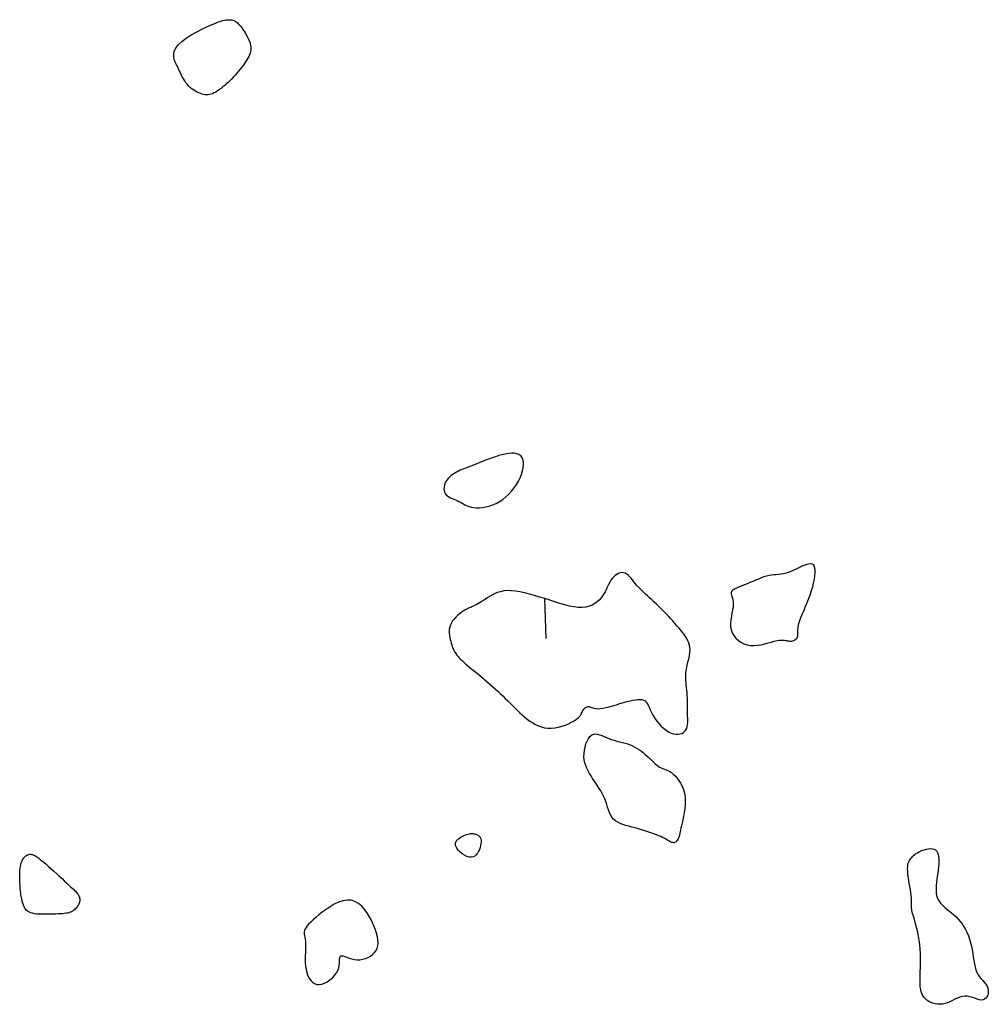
# Model space of a CAD drawing. Header units: millimetres. Extents: x 32690613 to 32693367, y 5343692 to 5344708.
# Tile 942 of 1009: x 32693067 to 32693091, y 5344626 to 5344650. Entities that reach past the tile are written whole.
import ezdxf

# ---------------------------------------------------------------- set-up
doc = ezdxf.new("R2010")
doc.units = ezdxf.units.MM
doc.header["$LTSCALE"] = 20
doc.layers.add('02-DGM_HL_490.50', color=52, linetype='Continuous')
doc.layers.add('02-DGM_HL_491.00', color=62, linetype='Continuous')

msp = doc.modelspace()

# ---------------------------------------------------------------- linework, layer by layer
at = {"layer": '02-DGM_HL_490.50', "elevation": 490.5, "flags": 128}
msp.add_lwpolyline([(32693071.679, 5344650.241), (32693071.783, 5344650.272), (32693071.87, 5344650.29), (32693071.943, 5344650.296), (32693072.005, 5344650.29), (32693072.058, 5344650.275), (32693072.104, 5344650.251), (32693072.145, 5344650.219), (32693072.184, 5344650.18), (32693072.223, 5344650.135), (32693072.261, 5344650.085), (32693072.298, 5344650.032), (32693072.333, 5344649.977), (32693072.365, 5344649.92), (32693072.395, 5344649.864), (32693072.42, 5344649.81), (32693072.441, 5344649.759), (32693072.458, 5344649.711), (32693072.469, 5344649.666), (32693072.476, 5344649.624), (32693072.478, 5344649.584), (32693072.475, 5344649.545), (32693072.469, 5344649.506), (32693072.458, 5344649.468), (32693072.443, 5344649.428), (32693072.425, 5344649.387), (32693072.403, 5344649.344), (32693072.377, 5344649.3), (32693072.349, 5344649.255), (32693072.318, 5344649.209), (32693072.285, 5344649.163), (32693072.25, 5344649.116), (32693072.213, 5344649.068), (32693072.175, 5344649.021), (32693072.135, 5344648.974), (32693072.094, 5344648.928), (32693072.052, 5344648.882), (32693072.009, 5344648.837), (32693071.966, 5344648.793), (32693071.921, 5344648.75), (32693071.877, 5344648.708), (32693071.832, 5344648.668), (32693071.787, 5344648.631), (32693071.743, 5344648.595), (32693071.698, 5344648.562), (32693071.655, 5344648.533), (32693071.612, 5344648.506), (32693071.571, 5344648.484), (32693071.531, 5344648.465), (32693071.492, 5344648.452), (32693071.455, 5344648.442), (32693071.419, 5344648.437), (32693071.383, 5344648.435), (32693071.347, 5344648.438), (32693071.31, 5344648.444), (32693071.272, 5344648.454), (32693071.234, 5344648.467), (32693071.193, 5344648.483), (32693071.151, 5344648.503), (32693071.108, 5344648.525), (32693071.066, 5344648.551), (32693071.024, 5344648.581), (32693070.983, 5344648.614), (32693070.944, 5344648.651), (32693070.907, 5344648.691), (32693070.873, 5344648.735), (32693070.842, 5344648.782), (32693070.812, 5344648.832), (32693070.783, 5344648.885), (32693070.755, 5344648.941), (32693070.727, 5344648.998), (32693070.698, 5344649.058), (32693070.668, 5344649.118), (32693070.637, 5344649.18), (32693070.608, 5344649.244), (32693070.584, 5344649.309), (32693070.57, 5344649.376), (32693070.569, 5344649.446), (32693070.585, 5344649.518), (32693070.621, 5344649.593), (32693070.682, 5344649.672), (32693070.77, 5344649.754), (32693070.879, 5344649.837), (32693071.005, 5344649.919), (32693071.142, 5344649.999), (32693071.284, 5344650.073), (32693071.424, 5344650.139), (32693071.558, 5344650.196)], close=True, dxfattribs=at)
at = {"layer": '02-DGM_HL_491.00', "elevation": 491, "flags": 128}
for points in [[(32693077.61, 5344639.13), (32693077.565, 5344639.106), (32693077.519, 5344639.079), (32693077.475, 5344639.05), (32693077.432, 5344639.019), (32693077.392, 5344638.985), (32693077.356, 5344638.949), (32693077.324, 5344638.91), (32693077.298, 5344638.87), (32693077.277, 5344638.827), (32693077.263, 5344638.784), (32693077.256, 5344638.74), (32693077.254, 5344638.696), (32693077.259, 5344638.654), (32693077.27, 5344638.614), (32693077.287, 5344638.578), (32693077.31, 5344638.545), (32693077.339, 5344638.517), (32693077.373, 5344638.493), (32693077.412, 5344638.472), (32693077.453, 5344638.454), (32693077.495, 5344638.436), (32693077.539, 5344638.419), (32693077.583, 5344638.402), (32693077.625, 5344638.382), (32693077.666, 5344638.361), (32693077.705, 5344638.338), (32693077.745, 5344638.315), (32693077.786, 5344638.292), (32693077.83, 5344638.271), (32693077.878, 5344638.253), (32693077.931, 5344638.238), (32693077.99, 5344638.227), (32693078.056, 5344638.222), (32693078.129, 5344638.223), (32693078.207, 5344638.23), (32693078.288, 5344638.244), (32693078.372, 5344638.265), (32693078.458, 5344638.294), (32693078.543, 5344638.331), (32693078.626, 5344638.377), (32693078.707, 5344638.431), (32693078.785, 5344638.494), (32693078.858, 5344638.563), (32693078.927, 5344638.637), (32693078.99, 5344638.716), (32693079.047, 5344638.798), (32693079.097, 5344638.882), (32693079.14, 5344638.967), (32693079.174, 5344639.051), (32693079.199, 5344639.134), (32693079.216, 5344639.214), (32693079.223, 5344639.289), (32693079.221, 5344639.357), (32693079.208, 5344639.418), (32693079.185, 5344639.471), (32693079.152, 5344639.512), (32693079.108, 5344639.543), (32693079.054, 5344639.562), (32693078.992, 5344639.572), (32693078.923, 5344639.573), (32693078.849, 5344639.566), (32693078.77, 5344639.554), (32693078.689, 5344639.536), (32693078.607, 5344639.513), (32693078.525, 5344639.488), (32693078.443, 5344639.46), (32693078.363, 5344639.43), (32693078.285, 5344639.4), (32693078.209, 5344639.37), (32693078.137, 5344639.34), (32693078.068, 5344639.312), (32693078.004, 5344639.287), (32693077.945, 5344639.264), (32693077.89, 5344639.243), (32693077.839, 5344639.224), (32693077.79, 5344639.206), (32693077.744, 5344639.189), (32693077.699, 5344639.17), (32693077.655, 5344639.151)], [(32693085.8, 5344634.927), (32693085.828, 5344634.926), (32693085.857, 5344634.929), (32693085.884, 5344634.935), (32693085.911, 5344634.945), (32693085.935, 5344634.957), (32693085.956, 5344634.971), (32693085.974, 5344634.989), (32693085.988, 5344635.009), (32693085.998, 5344635.032), (32693086.003, 5344635.056), (32693086.006, 5344635.083), (32693086.007, 5344635.112), (32693086.007, 5344635.143), (32693086.006, 5344635.176), (32693086.007, 5344635.21), (32693086.01, 5344635.246), (32693086.015, 5344635.284), (32693086.023, 5344635.323), (32693086.034, 5344635.365), (32693086.047, 5344635.409), (32693086.064, 5344635.457), (32693086.083, 5344635.509), (32693086.106, 5344635.565), (32693086.131, 5344635.626), (32693086.159, 5344635.692), (32693086.189, 5344635.764), (32693086.221, 5344635.839), (32693086.253, 5344635.919), (32693086.285, 5344636.002), (32693086.316, 5344636.089), (32693086.346, 5344636.178), (32693086.373, 5344636.27), (32693086.397, 5344636.363), (32693086.416, 5344636.455), (32693086.429, 5344636.544), (32693086.435, 5344636.626), (32693086.433, 5344636.699), (32693086.421, 5344636.759), (32693086.398, 5344636.804), (32693086.362, 5344636.832), (32693086.313, 5344636.84), (32693086.253, 5344636.831), (32693086.184, 5344636.808), (32693086.108, 5344636.776), (32693086.029, 5344636.739), (32693085.948, 5344636.7), (32693085.868, 5344636.662), (32693085.792, 5344636.63), (32693085.72, 5344636.606), (32693085.654, 5344636.59), (32693085.591, 5344636.58), (32693085.531, 5344636.573), (32693085.472, 5344636.569), (32693085.414, 5344636.564), (32693085.355, 5344636.557), (32693085.294, 5344636.547), (32693085.231, 5344636.532), (32693085.165, 5344636.512), (32693085.098, 5344636.488), (32693085.029, 5344636.461), (32693084.959, 5344636.433), (32693084.89, 5344636.404), (32693084.82, 5344636.374), (32693084.752, 5344636.346), (32693084.685, 5344636.319), (32693084.621, 5344636.294), (32693084.561, 5344636.27), (32693084.507, 5344636.246), (32693084.459, 5344636.223), (32693084.419, 5344636.199), (32693084.388, 5344636.176), (32693084.368, 5344636.151), (32693084.358, 5344636.125), (32693084.358, 5344636.097), (32693084.365, 5344636.066), (32693084.376, 5344636.031), (32693084.388, 5344635.992), (32693084.4, 5344635.947), (32693084.408, 5344635.896), (32693084.41, 5344635.837), (32693084.404, 5344635.771), (32693084.392, 5344635.698), (32693084.377, 5344635.619), (32693084.362, 5344635.538), (32693084.35, 5344635.455), (32693084.343, 5344635.371), (32693084.344, 5344635.289), (32693084.357, 5344635.209), (32693084.382, 5344635.134), (32693084.42, 5344635.065), (32693084.469, 5344635.002), (32693084.527, 5344634.946), (32693084.594, 5344634.899), (32693084.669, 5344634.862), (32693084.749, 5344634.835), (32693084.833, 5344634.819), (32693084.92, 5344634.816), (32693085.009, 5344634.823), (32693085.098, 5344634.838), (32693085.186, 5344634.858), (32693085.27, 5344634.88), (32693085.35, 5344634.903), (32693085.424, 5344634.924), (32693085.491, 5344634.94), (32693085.548, 5344634.949), (32693085.598, 5344634.953), (32693085.641, 5344634.952), (32693085.679, 5344634.948), (32693085.713, 5344634.942), (32693085.743, 5344634.936), (32693085.772, 5344634.93)], [(32693082.435, 5344633.07), (32693082.476, 5344633.007), (32693082.522, 5344632.944), (32693082.574, 5344632.883), (32693082.629, 5344632.825), (32693082.687, 5344632.771), (32693082.747, 5344632.723), (32693082.808, 5344632.683), (32693082.869, 5344632.653), (32693082.928, 5344632.633), (32693082.985, 5344632.622), (32693083.039, 5344632.622), (32693083.09, 5344632.63), (32693083.136, 5344632.645), (32693083.176, 5344632.668), (32693083.211, 5344632.696), (32693083.238, 5344632.731), (32693083.258, 5344632.77), (32693083.271, 5344632.813), (32693083.279, 5344632.86), (32693083.282, 5344632.911), (32693083.283, 5344632.964), (32693083.281, 5344633.021), (32693083.278, 5344633.08), (32693083.276, 5344633.141), (32693083.275, 5344633.203), (32693083.274, 5344633.267), (32693083.275, 5344633.332), (32693083.275, 5344633.397), (32693083.275, 5344633.462), (32693083.275, 5344633.527), (32693083.272, 5344633.591), (32693083.268, 5344633.654), (32693083.262, 5344633.716), (32693083.255, 5344633.777), (32693083.247, 5344633.837), (32693083.24, 5344633.898), (32693083.234, 5344633.959), (32693083.232, 5344634.021), (32693083.232, 5344634.085), (32693083.238, 5344634.152), (32693083.248, 5344634.221), (32693083.263, 5344634.292), (32693083.28, 5344634.364), (32693083.297, 5344634.437), (32693083.314, 5344634.508), (32693083.327, 5344634.579), (32693083.337, 5344634.647), (32693083.341, 5344634.711), (32693083.337, 5344634.772), (32693083.327, 5344634.829), (32693083.31, 5344634.883), (32693083.288, 5344634.936), (32693083.26, 5344634.987), (32693083.228, 5344635.038), (32693083.192, 5344635.089), (32693083.152, 5344635.142), (32693083.109, 5344635.196), (32693083.064, 5344635.251), (32693083.016, 5344635.308), (32693082.966, 5344635.366), (32693082.914, 5344635.425), (32693082.86, 5344635.485), (32693082.804, 5344635.545), (32693082.746, 5344635.605), (32693082.687, 5344635.665), (32693082.626, 5344635.725), (32693082.566, 5344635.784), (32693082.506, 5344635.841), (32693082.448, 5344635.896), (32693082.391, 5344635.949), (32693082.337, 5344635.999), (32693082.287, 5344636.046), (32693082.24, 5344636.089), (32693082.197, 5344636.129), (32693082.157, 5344636.168), (32693082.119, 5344636.204), (32693082.083, 5344636.241), (32693082.049, 5344636.277), (32693082.016, 5344636.314), (32693081.983, 5344636.354), (32693081.95, 5344636.395), (32693081.917, 5344636.438), (32693081.883, 5344636.479), (32693081.848, 5344636.518), (32693081.813, 5344636.554), (32693081.776, 5344636.583), (32693081.737, 5344636.605), (32693081.697, 5344636.618), (32693081.655, 5344636.62), (32693081.613, 5344636.613), (32693081.569, 5344636.598), (32693081.527, 5344636.575), (32693081.486, 5344636.545), (32693081.447, 5344636.511), (32693081.411, 5344636.472), (32693081.379, 5344636.43), (32693081.352, 5344636.386), (32693081.328, 5344636.341), (32693081.306, 5344636.294), (32693081.284, 5344636.246), (32693081.262, 5344636.197), (32693081.238, 5344636.146), (32693081.21, 5344636.096), (32693081.178, 5344636.044), (32693081.139, 5344635.993), (32693081.094, 5344635.943), (32693081.042, 5344635.896), (32693080.983, 5344635.853), (32693080.917, 5344635.816), (32693080.843, 5344635.787), (32693080.761, 5344635.767), (32693080.672, 5344635.758), (32693080.574, 5344635.76), (32693080.469, 5344635.772), (32693080.358, 5344635.794), (32693080.242, 5344635.823), (32693080.121, 5344635.857), (32693079.998, 5344635.896), (32693079.872, 5344635.936), (32693079.746, 5344635.977), (32693079.619, 5344636.017), (32693079.494, 5344636.055), (32693079.37, 5344636.09), (32693079.25, 5344636.12), (32693079.134, 5344636.145), (32693079.023, 5344636.163), (32693078.918, 5344636.173), (32693078.821, 5344636.175), (32693078.731, 5344636.166), (32693078.649, 5344636.149), (32693078.573, 5344636.125), (32693078.504, 5344636.096), (32693078.44, 5344636.063), (32693078.381, 5344636.028), (32693078.325, 5344635.993), (32693078.273, 5344635.959), (32693078.224, 5344635.927), (32693078.177, 5344635.897), (32693078.132, 5344635.871), (32693078.09, 5344635.846), (32693078.05, 5344635.825), (32693078.013, 5344635.805), (32693077.979, 5344635.788), (32693077.947, 5344635.773), (32693077.917, 5344635.761), (32693077.889, 5344635.749), (32693077.862, 5344635.738), (32693077.835, 5344635.726), (32693077.807, 5344635.713), (32693077.778, 5344635.697), (32693077.746, 5344635.678), (32693077.711, 5344635.655), (32693077.672, 5344635.627), (32693077.63, 5344635.594), (32693077.587, 5344635.557), (32693077.545, 5344635.516), (32693077.505, 5344635.472), (32693077.468, 5344635.425), (32693077.437, 5344635.377), (32693077.413, 5344635.326), (32693077.396, 5344635.275), (32693077.386, 5344635.223), (32693077.383, 5344635.171), (32693077.384, 5344635.119), (32693077.39, 5344635.068), (32693077.399, 5344635.018), (32693077.409, 5344634.97), (32693077.421, 5344634.923), (32693077.433, 5344634.879), (32693077.445, 5344634.837), (32693077.457, 5344634.797), (32693077.471, 5344634.759), (32693077.487, 5344634.722), (32693077.504, 5344634.686), (32693077.524, 5344634.651), (32693077.546, 5344634.616), (32693077.572, 5344634.581), (32693077.601, 5344634.546), (32693077.633, 5344634.511), (32693077.669, 5344634.475), (32693077.708, 5344634.437), (32693077.75, 5344634.399), (32693077.796, 5344634.359), (32693077.845, 5344634.318), (32693077.897, 5344634.274), (32693077.953, 5344634.228), (32693078.011, 5344634.181), (32693078.071, 5344634.131), (32693078.133, 5344634.08), (32693078.196, 5344634.028), (32693078.26, 5344633.974), (32693078.325, 5344633.919), (32693078.39, 5344633.863), (32693078.454, 5344633.806), (32693078.519, 5344633.748), (32693078.583, 5344633.69), (32693078.646, 5344633.63), (32693078.709, 5344633.571), (32693078.771, 5344633.511), (32693078.832, 5344633.451), (32693078.892, 5344633.391), (32693078.951, 5344633.331), (32693079.01, 5344633.272), (32693079.069, 5344633.213), (32693079.128, 5344633.156), (32693079.189, 5344633.101), (32693079.251, 5344633.048), (32693079.314, 5344632.997), (32693079.38, 5344632.949), (32693079.448, 5344632.904), (32693079.518, 5344632.865), (32693079.591, 5344632.831), (32693079.666, 5344632.803), (32693079.744, 5344632.783), (32693079.825, 5344632.772), (32693079.909, 5344632.77), (32693079.996, 5344632.778), (32693080.084, 5344632.796), (32693080.172, 5344632.82), (32693080.256, 5344632.85), (32693080.336, 5344632.884), (32693080.41, 5344632.921), (32693080.475, 5344632.958), (32693080.53, 5344632.994), (32693080.572, 5344633.028), (32693080.605, 5344633.06), (32693080.628, 5344633.09), (32693080.646, 5344633.117), (32693080.658, 5344633.143), (32693080.668, 5344633.167), (32693080.677, 5344633.19), (32693080.688, 5344633.212), (32693080.701, 5344633.233), (32693080.717, 5344633.252), (32693080.735, 5344633.269), (32693080.755, 5344633.284), (32693080.776, 5344633.296), (32693080.797, 5344633.304), (32693080.819, 5344633.309), (32693080.841, 5344633.308), (32693080.863, 5344633.303), (32693080.885, 5344633.295), (32693080.909, 5344633.284), (32693080.937, 5344633.273), (32693080.971, 5344633.264), (32693081.01, 5344633.257), (32693081.058, 5344633.254), (32693081.115, 5344633.257), (32693081.182, 5344633.267), (32693081.258, 5344633.283), (32693081.341, 5344633.304), (32693081.428, 5344633.328), (32693081.518, 5344633.354), (32693081.607, 5344633.381), (32693081.695, 5344633.407), (32693081.778, 5344633.43), (32693081.855, 5344633.45), (32693081.927, 5344633.466), (32693081.992, 5344633.478), (32693082.05, 5344633.484), (32693082.103, 5344633.484), (32693082.15, 5344633.479), (32693082.191, 5344633.466), (32693082.226, 5344633.446), (32693082.256, 5344633.419), (32693082.281, 5344633.384), (32693082.304, 5344633.343), (32693082.326, 5344633.296), (32693082.348, 5344633.245), (32693082.373, 5344633.19), (32693082.401, 5344633.131)], [(32693081.335, 5344632.514), (32693081.399, 5344632.492), (32693081.465, 5344632.473), (32693081.532, 5344632.455), (32693081.599, 5344632.439), (32693081.666, 5344632.422), (32693081.732, 5344632.404), (32693081.797, 5344632.384), (32693081.86, 5344632.362), (32693081.92, 5344632.336), (32693081.978, 5344632.306), (32693082.034, 5344632.273), (32693082.087, 5344632.239), (32693082.138, 5344632.202), (32693082.187, 5344632.163), (32693082.233, 5344632.124), (32693082.277, 5344632.084), (32693082.32, 5344632.044), (32693082.36, 5344632.005), (32693082.4, 5344631.966), (32693082.438, 5344631.93), (32693082.475, 5344631.895), (32693082.513, 5344631.864), (32693082.55, 5344631.836), (32693082.588, 5344631.811), (32693082.627, 5344631.791), (32693082.667, 5344631.774), (32693082.708, 5344631.759), (32693082.749, 5344631.742), (32693082.792, 5344631.723), (32693082.836, 5344631.701), (32693082.88, 5344631.673), (32693082.926, 5344631.637), (32693082.973, 5344631.593), (32693083.02, 5344631.54), (32693083.064, 5344631.479), (32693083.106, 5344631.411), (32693083.144, 5344631.336), (32693083.175, 5344631.255), (32693083.199, 5344631.168), (32693083.215, 5344631.076), (32693083.221, 5344630.98), (32693083.218, 5344630.881), (32693083.209, 5344630.782), (32693083.195, 5344630.685), (32693083.178, 5344630.592), (32693083.159, 5344630.505), (32693083.141, 5344630.426), (32693083.125, 5344630.357), (32693083.112, 5344630.299), (32693083.102, 5344630.253), (32693083.095, 5344630.215), (32693083.089, 5344630.184), (32693083.084, 5344630.159), (32693083.08, 5344630.138), (32693083.076, 5344630.118), (32693083.07, 5344630.099), (32693083.063, 5344630.079), (32693083.055, 5344630.057), (32693083.045, 5344630.036), (32693083.034, 5344630.016), (32693083.021, 5344629.996), (32693083.008, 5344629.979), (32693082.993, 5344629.964), (32693082.978, 5344629.953), (32693082.962, 5344629.945), (32693082.946, 5344629.941), (32693082.929, 5344629.941), (32693082.911, 5344629.943), (32693082.892, 5344629.948), (32693082.873, 5344629.955), (32693082.853, 5344629.965), (32693082.832, 5344629.976), (32693082.81, 5344629.988), (32693082.786, 5344630.002), (32693082.76, 5344630.017), (32693082.731, 5344630.033), (32693082.698, 5344630.051), (32693082.659, 5344630.07), (32693082.615, 5344630.09), (32693082.564, 5344630.112), (32693082.506, 5344630.135), (32693082.442, 5344630.159), (32693082.372, 5344630.184), (32693082.298, 5344630.209), (32693082.22, 5344630.234), (32693082.141, 5344630.258), (32693082.061, 5344630.282), (32693081.98, 5344630.305), (32693081.901, 5344630.326), (32693081.823, 5344630.347), (32693081.749, 5344630.368), (32693081.678, 5344630.392), (32693081.612, 5344630.418), (32693081.551, 5344630.448), (32693081.496, 5344630.484), (32693081.449, 5344630.526), (32693081.409, 5344630.574), (32693081.376, 5344630.629), (32693081.348, 5344630.689), (32693081.323, 5344630.753), (32693081.3, 5344630.82), (32693081.278, 5344630.888), (32693081.255, 5344630.957), (32693081.229, 5344631.026), (32693081.2, 5344631.093), (32693081.166, 5344631.158), (32693081.131, 5344631.222), (32693081.092, 5344631.285), (32693081.053, 5344631.347), (32693081.012, 5344631.409), (32693080.971, 5344631.47), (32693080.93, 5344631.531), (32693080.891, 5344631.592), (32693080.853, 5344631.654), (32693080.818, 5344631.717), (32693080.787, 5344631.781), (32693080.76, 5344631.847), (32693080.739, 5344631.917), (32693080.725, 5344631.989), (32693080.717, 5344632.065), (32693080.718, 5344632.145), (32693080.727, 5344632.226), (32693080.743, 5344632.306), (32693080.765, 5344632.383), (32693080.793, 5344632.454), (32693080.826, 5344632.516), (32693080.863, 5344632.566), (32693080.904, 5344632.602), (32693080.949, 5344632.623), (32693080.996, 5344632.629), (32693081.046, 5344632.624), (32693081.099, 5344632.61), (32693081.154, 5344632.59), (32693081.212, 5344632.565), (32693081.272, 5344632.539)], [(32693077.72, 5344630.104), (32693077.756, 5344630.121), (32693077.789, 5344630.135), (32693077.822, 5344630.146), (32693077.852, 5344630.155), (32693077.882, 5344630.161), (32693077.91, 5344630.165), (32693077.938, 5344630.167), (32693077.964, 5344630.166), (32693077.99, 5344630.163), (32693078.015, 5344630.159), (32693078.039, 5344630.152), (32693078.062, 5344630.143), (32693078.083, 5344630.133), (32693078.102, 5344630.121), (32693078.12, 5344630.107), (32693078.135, 5344630.091), (32693078.148, 5344630.074), (32693078.158, 5344630.054), (32693078.166, 5344630.032), (32693078.17, 5344630.007), (32693078.172, 5344629.979), (32693078.17, 5344629.947), (32693078.165, 5344629.911), (32693078.157, 5344629.87), (32693078.145, 5344629.824), (32693078.129, 5344629.776), (32693078.109, 5344629.728), (32693078.084, 5344629.683), (32693078.054, 5344629.643), (32693078.019, 5344629.611), (32693077.978, 5344629.588), (32693077.93, 5344629.579), (32693077.876, 5344629.585), (32693077.819, 5344629.603), (32693077.76, 5344629.632), (32693077.703, 5344629.669), (32693077.65, 5344629.712), (32693077.604, 5344629.759), (32693077.568, 5344629.806), (32693077.545, 5344629.853), (32693077.536, 5344629.896), (32693077.54, 5344629.936), (32693077.555, 5344629.972), (32693077.579, 5344630.005), (32693077.61, 5344630.035), (32693077.645, 5344630.061), (32693077.682, 5344630.084)], [(32693089.644, 5344625.96), (32693089.582, 5344625.948), (32693089.521, 5344625.943), (32693089.46, 5344625.947), (32693089.402, 5344625.956), (32693089.346, 5344625.971), (32693089.293, 5344625.992), (32693089.244, 5344626.016), (32693089.2, 5344626.044), (32693089.162, 5344626.076), (32693089.128, 5344626.111), (32693089.1, 5344626.15), (32693089.077, 5344626.196), (32693089.058, 5344626.248), (32693089.044, 5344626.308), (32693089.035, 5344626.376), (32693089.029, 5344626.455), (32693089.028, 5344626.543), (32693089.029, 5344626.64), (32693089.033, 5344626.744), (32693089.036, 5344626.854), (32693089.04, 5344626.967), (32693089.041, 5344627.082), (32693089.04, 5344627.197), (32693089.034, 5344627.311), (32693089.024, 5344627.422), (32693089.009, 5344627.528), (32693088.991, 5344627.63), (32693088.971, 5344627.726), (32693088.95, 5344627.815), (32693088.928, 5344627.898), (32693088.907, 5344627.973), (32693088.888, 5344628.039), (32693088.871, 5344628.097), (32693088.857, 5344628.146), (32693088.845, 5344628.188), (32693088.836, 5344628.225), (32693088.828, 5344628.257), (32693088.823, 5344628.285), (32693088.819, 5344628.312), (32693088.818, 5344628.337), (32693088.817, 5344628.362), (32693088.818, 5344628.388), (32693088.819, 5344628.417), (32693088.82, 5344628.449), (32693088.82, 5344628.486), (32693088.818, 5344628.529), (32693088.815, 5344628.579), (32693088.809, 5344628.637), (32693088.8, 5344628.703), (32693088.788, 5344628.777), (32693088.775, 5344628.855), (32693088.762, 5344628.935), (32693088.749, 5344629.016), (32693088.738, 5344629.095), (32693088.729, 5344629.17), (32693088.723, 5344629.237), (32693088.721, 5344629.297), (32693088.723, 5344629.349), (32693088.729, 5344629.393), (32693088.738, 5344629.433), (32693088.75, 5344629.467), (32693088.764, 5344629.498), (32693088.781, 5344629.525), (32693088.8, 5344629.552), (32693088.821, 5344629.577), (32693088.844, 5344629.602), (32693088.869, 5344629.626), (32693088.897, 5344629.649), (32693088.928, 5344629.672), (32693088.962, 5344629.693), (32693089.001, 5344629.714), (32693089.043, 5344629.734), (32693089.089, 5344629.752), (32693089.139, 5344629.768), (32693089.189, 5344629.781), (32693089.24, 5344629.79), (32693089.289, 5344629.794), (32693089.335, 5344629.791), (32693089.377, 5344629.78), (32693089.413, 5344629.761), (32693089.441, 5344629.733), (32693089.463, 5344629.695), (32693089.478, 5344629.65), (32693089.488, 5344629.598), (32693089.493, 5344629.539), (32693089.494, 5344629.476), (32693089.491, 5344629.407), (32693089.485, 5344629.336), (32693089.476, 5344629.261), (32693089.466, 5344629.185), (32693089.455, 5344629.108), (32693089.444, 5344629.032), (32693089.435, 5344628.957), (32693089.428, 5344628.884), (32693089.424, 5344628.815), (32693089.424, 5344628.75), (32693089.429, 5344628.69), (32693089.439, 5344628.635), (32693089.454, 5344628.584), (32693089.474, 5344628.536), (32693089.499, 5344628.491), (32693089.53, 5344628.449), (32693089.565, 5344628.408), (32693089.606, 5344628.367), (32693089.652, 5344628.327), (32693089.701, 5344628.287), (32693089.754, 5344628.245), (32693089.809, 5344628.202), (32693089.864, 5344628.156), (32693089.919, 5344628.106), (32693089.973, 5344628.053), (32693090.024, 5344627.995), (32693090.071, 5344627.931), (32693090.115, 5344627.863), (32693090.155, 5344627.791), (32693090.191, 5344627.714), (32693090.223, 5344627.635), (32693090.252, 5344627.552), (32693090.277, 5344627.467), (32693090.298, 5344627.38), (32693090.315, 5344627.291), (32693090.33, 5344627.203), (32693090.343, 5344627.115), (32693090.357, 5344627.029), (32693090.371, 5344626.947), (32693090.388, 5344626.869), (32693090.409, 5344626.797), (32693090.434, 5344626.732), (32693090.466, 5344626.674), (32693090.501, 5344626.623), (32693090.539, 5344626.577), (32693090.578, 5344626.534), (32693090.615, 5344626.493), (32693090.649, 5344626.453), (32693090.677, 5344626.411), (32693090.699, 5344626.367), (32693090.712, 5344626.319), (32693090.716, 5344626.269), (32693090.713, 5344626.219), (32693090.701, 5344626.172), (32693090.682, 5344626.129), (32693090.657, 5344626.094), (32693090.624, 5344626.067), (32693090.586, 5344626.052), (32693090.542, 5344626.05), (32693090.493, 5344626.058), (32693090.44, 5344626.073), (32693090.383, 5344626.093), (32693090.324, 5344626.113), (32693090.262, 5344626.131), (32693090.2, 5344626.143), (32693090.138, 5344626.146), (32693090.075, 5344626.138), (32693090.013, 5344626.12), (32693089.952, 5344626.096), (32693089.89, 5344626.067), (32693089.829, 5344626.036), (32693089.768, 5344626.006), (32693089.706, 5344625.98)], [(32693067.135, 5344629.62), (32693067.157, 5344629.607), (32693067.181, 5344629.593), (32693067.207, 5344629.575), (32693067.236, 5344629.554), (32693067.27, 5344629.528), (32693067.309, 5344629.496), (32693067.354, 5344629.459), (32693067.405, 5344629.414), (32693067.464, 5344629.362), (32693067.529, 5344629.304), (32693067.598, 5344629.242), (32693067.668, 5344629.178), (32693067.738, 5344629.113), (32693067.807, 5344629.051), (32693067.87, 5344628.992), (32693067.928, 5344628.938), (32693067.978, 5344628.892), (32693068.021, 5344628.852), (32693068.058, 5344628.818), (32693068.089, 5344628.788), (32693068.115, 5344628.762), (32693068.137, 5344628.739), (32693068.157, 5344628.718), (32693068.174, 5344628.698), (32693068.19, 5344628.677), (32693068.204, 5344628.657), (32693068.217, 5344628.637), (32693068.228, 5344628.616), (32693068.236, 5344628.596), (32693068.243, 5344628.575), (32693068.248, 5344628.555), (32693068.25, 5344628.534), (32693068.249, 5344628.513), (32693068.246, 5344628.492), (32693068.241, 5344628.471), (32693068.234, 5344628.45), (32693068.225, 5344628.429), (32693068.214, 5344628.407), (32693068.201, 5344628.386), (32693068.187, 5344628.365), (32693068.171, 5344628.343), (32693068.155, 5344628.322), (32693068.136, 5344628.302), (32693068.115, 5344628.282), (32693068.093, 5344628.263), (32693068.068, 5344628.247), (32693068.041, 5344628.232), (32693068.012, 5344628.219), (32693067.98, 5344628.208), (32693067.945, 5344628.2), (32693067.906, 5344628.194), (32693067.864, 5344628.189), (32693067.818, 5344628.185), (32693067.767, 5344628.182), (32693067.712, 5344628.179), (32693067.652, 5344628.177), (32693067.587, 5344628.174), (32693067.519, 5344628.172), (32693067.449, 5344628.17), (32693067.378, 5344628.17), (32693067.309, 5344628.17), (32693067.242, 5344628.173), (32693067.18, 5344628.177), (32693067.124, 5344628.184), (32693067.075, 5344628.194), (32693067.033, 5344628.206), (32693066.998, 5344628.221), (32693066.968, 5344628.237), (32693066.943, 5344628.255), (32693066.922, 5344628.274), (32693066.905, 5344628.294), (32693066.891, 5344628.314), (32693066.878, 5344628.334), (32693066.868, 5344628.355), (32693066.859, 5344628.376), (32693066.851, 5344628.398), (32693066.844, 5344628.42), (32693066.838, 5344628.443), (32693066.832, 5344628.467), (32693066.825, 5344628.492), (32693066.819, 5344628.519), (32693066.812, 5344628.547), (32693066.806, 5344628.579), (32693066.799, 5344628.614), (32693066.792, 5344628.654), (32693066.786, 5344628.7), (32693066.78, 5344628.751), (32693066.774, 5344628.81), (32693066.769, 5344628.876), (32693066.765, 5344628.947), (32693066.762, 5344629.023), (32693066.761, 5344629.1), (32693066.762, 5344629.177), (32693066.766, 5344629.252), (32693066.774, 5344629.322), (32693066.785, 5344629.386), (32693066.8, 5344629.441), (32693066.819, 5344629.489), (32693066.841, 5344629.53), (32693066.864, 5344629.564), (32693066.889, 5344629.591), (32693066.915, 5344629.613), (32693066.941, 5344629.63), (32693066.966, 5344629.642), (32693066.989, 5344629.65), (32693067.011, 5344629.654), (32693067.033, 5344629.655), (32693067.053, 5344629.652), (32693067.074, 5344629.647), (32693067.094, 5344629.64), (32693067.114, 5344629.631)], [(32693074.17, 5344626.43), (32693074.234, 5344626.44), (32693074.301, 5344626.464), (32693074.368, 5344626.499), (32693074.433, 5344626.545), (32693074.494, 5344626.597), (32693074.548, 5344626.656), (32693074.594, 5344626.718), (32693074.629, 5344626.782), (32693074.651, 5344626.845), (32693074.664, 5344626.906), (32693074.67, 5344626.963), (32693074.672, 5344627.016), (32693074.672, 5344627.061), (32693074.675, 5344627.098), (32693074.683, 5344627.126), (32693074.698, 5344627.142), (32693074.724, 5344627.145), (32693074.759, 5344627.139), (32693074.803, 5344627.125), (32693074.854, 5344627.107), (32693074.912, 5344627.087), (32693074.974, 5344627.068), (32693075.039, 5344627.054), (32693075.108, 5344627.046), (32693075.177, 5344627.047), (32693075.246, 5344627.057), (32693075.313, 5344627.076), (32693075.377, 5344627.102), (32693075.437, 5344627.136), (32693075.49, 5344627.177), (32693075.536, 5344627.224), (32693075.573, 5344627.276), (32693075.6, 5344627.333), (32693075.617, 5344627.396), (32693075.624, 5344627.463), (32693075.621, 5344627.536), (32693075.609, 5344627.615), (32693075.589, 5344627.699), (32693075.56, 5344627.788), (32693075.522, 5344627.884), (32693075.477, 5344627.985), (32693075.424, 5344628.087), (32693075.363, 5344628.188), (32693075.296, 5344628.282), (32693075.221, 5344628.367), (32693075.14, 5344628.437), (32693075.052, 5344628.488), (32693074.958, 5344628.518), (32693074.858, 5344628.522), (32693074.754, 5344628.505), (32693074.647, 5344628.469), (32693074.541, 5344628.418), (32693074.437, 5344628.358), (32693074.337, 5344628.29), (32693074.244, 5344628.221), (32693074.158, 5344628.153), (32693074.082, 5344628.09), (32693074.016, 5344628.032), (32693073.96, 5344627.979), (32693073.912, 5344627.931), (32693073.874, 5344627.886), (32693073.843, 5344627.845), (32693073.821, 5344627.807), (32693073.806, 5344627.772), (32693073.798, 5344627.74), (32693073.796, 5344627.708), (32693073.799, 5344627.675), (32693073.804, 5344627.64), (32693073.812, 5344627.602), (32693073.819, 5344627.559), (32693073.826, 5344627.509), (32693073.83, 5344627.451), (32693073.83, 5344627.384), (32693073.829, 5344627.309), (32693073.826, 5344627.229), (32693073.824, 5344627.144), (32693073.823, 5344627.057), (32693073.825, 5344626.97), (32693073.832, 5344626.884), (32693073.844, 5344626.801), (32693073.863, 5344626.723), (32693073.889, 5344626.651), (32693073.922, 5344626.587), (32693073.96, 5344626.532), (32693074.005, 5344626.488), (32693074.055, 5344626.455), (32693074.11, 5344626.435)]]:
    msp.add_lwpolyline(points, close=True, dxfattribs=at)
msp.add_lwpolyline([(32693079.784, 5344634.989), (32693079.745, 5344635.988)], dxfattribs=at)

doc.saveas('drawing.dxf')
